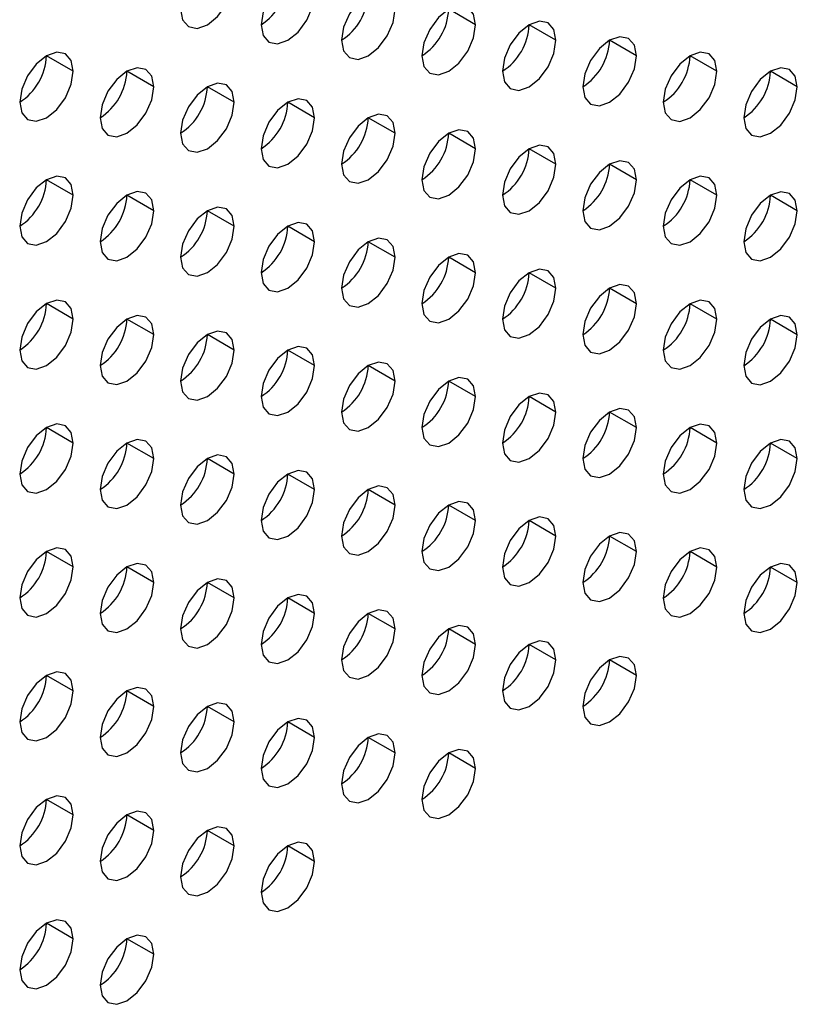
# Model space of a CAD drawing. Header units: millimetres. Extents: x 0 to 1118, y 0 to 864.
# Tile 351 of 438: x 997.35 to 999.4, y 679.57 to 682.17. Entities that reach past the tile are written whole.
import ezdxf

# ---------------------------------------------------------------- set-up
doc = ezdxf.new("R2010")
doc.units = ezdxf.units.MM

msp = doc.modelspace()

# ---------------------------------------------------------------- linework, layer by layer
at = {"color": 7, "linetype": 'Continuous', "lineweight": 25}
for p, q in [((998.5539, 682.1544), (998.4832, 682.1952)), ((998.766, 682.1135), (998.6953, 682.1543)), ((998.9782, 682.0727), (998.9074, 682.1135)), ((997.4932, 682.032), (997.4225, 682.0728)), ((999.1903, 682.0318), (999.1196, 682.0726)), ((997.7054, 681.9911), (997.6347, 682.032)), ((999.4024, 681.991), (999.3317, 682.0318)), ((997.9175, 681.9503), (997.8468, 681.9911)), ((998.1296, 681.9094), (998.0589, 681.9503)), ((998.3418, 681.8686), (998.2711, 681.9094)), ((998.5539, 681.8277), (998.4832, 681.8686)), ((998.766, 681.7869), (998.6953, 681.8277)), ((998.9782, 681.7461), (998.9074, 681.7869)), ((997.4932, 681.7054), (997.4225, 681.7462)), ((999.1903, 681.7052), (999.1196, 681.746)), ((997.7054, 681.6645), (997.6347, 681.7053)), ((999.4024, 681.6644), (999.3317, 681.7052)), ((997.9175, 681.6237), (997.8468, 681.6645)), ((998.1296, 681.5828), (998.0589, 681.6236)), ((998.3418, 681.542), (998.2711, 681.5828)), ((998.5539, 681.5011), (998.4832, 681.5419)), ((998.766, 681.4603), (998.6953, 681.5011)), ((998.9782, 681.4194), (998.9074, 681.4603)), ((997.4932, 681.3787), (997.4225, 681.4196)), ((999.1903, 681.3786), (999.1196, 681.4194)), ((997.7054, 681.3379), (997.6347, 681.3787)), ((999.4024, 681.3377), (999.3317, 681.3786)), ((997.9175, 681.2971), (997.8468, 681.3379)), ((998.1296, 681.2562), (998.0589, 681.297)), ((998.3418, 681.2154), (998.2711, 681.2562)), ((998.5539, 681.1745), (998.4832, 681.2153)), ((998.766, 681.1337), (998.6953, 681.1745)), ((998.9782, 681.0928), (998.9074, 681.1336)), ((997.4932, 681.0521), (997.4225, 681.093)), ((999.1903, 681.052), (999.1196, 681.0928)), ((997.7054, 681.0113), (997.6347, 681.0521)), ((999.4024, 681.0111), (999.3317, 681.0519)), ((997.9175, 680.9704), (997.8468, 681.0113)), ((998.1296, 680.9296), (998.0589, 680.9704)), ((998.3418, 680.8887), (998.2711, 680.9296)), ((998.5539, 680.8479), (998.4832, 680.8887)), ((998.766, 680.807), (998.6953, 680.8479)), ((998.9782, 680.7662), (998.9074, 680.807)), ((997.4932, 680.7255), (997.4225, 680.7663)), ((999.1903, 680.7254), (999.1196, 680.7662)), ((997.7054, 680.6847), (997.6347, 680.7255)), ((999.4024, 680.6845), (999.3317, 680.7253)), ((997.9175, 680.6438), (997.8468, 680.6846)), ((998.1296, 680.603), (998.0589, 680.6438)), ((998.3418, 680.5621), (998.2711, 680.6029)), ((998.5539, 680.5213), (998.4832, 680.5621)), ((998.766, 680.4804), (998.6953, 680.5213)), ((998.9782, 680.4396), (998.9074, 680.4804)), ((997.4932, 680.3989), (997.4225, 680.4397)), ((997.7054, 680.3581), (997.6347, 680.3989)), ((997.9175, 680.3172), (997.8468, 680.358)), ((998.1296, 680.2764), (998.0589, 680.3172)), ((998.3418, 680.2355), (998.2711, 680.2763)), ((998.5539, 680.1947), (998.4832, 680.2355)), ((997.4932, 680.0723), (997.4225, 680.1131)), ((997.7054, 680.0314), (997.6347, 680.0723)), ((997.9175, 679.9906), (997.8468, 680.0314)), ((998.1296, 679.9497), (998.0589, 679.9906)), ((997.4932, 679.7457), (997.4225, 679.7865)), ((997.7054, 679.7048), (997.6347, 679.7456))]:
    msp.add_line(p, q, dxfattribs=at)
at = {"color": 7, "linetype": 'Continuous', "lineweight": 25, "flags": 128}
for points in [[(998.1296, 682.2361), (998.1242, 682.2642), (998.1089, 682.2818), (998.086, 682.2863), (998.0589, 682.2769), (998.0319, 682.2551), (998.0089, 682.2241), (997.9936, 682.1888), (997.9882, 682.1544)], [(997.7761, 682.1953), (997.7815, 682.1671), (997.7968, 682.1495), (997.8197, 682.145), (997.8468, 682.1544), (997.8738, 682.1763), (997.8968, 682.2072), (997.9121, 682.2425), (997.9175, 682.2769)], [(997.9882, 682.1544), (997.9936, 682.1263), (998.0089, 682.1086), (998.0319, 682.1042), (998.0589, 682.1136), (998.086, 682.1354), (998.1089, 682.1664), (998.1242, 682.2017), (998.1296, 682.2361)], [(998.3418, 682.1952), (998.3364, 682.2233), (998.3211, 682.241), (998.2981, 682.2454), (998.2711, 682.236), (998.244, 682.2142), (998.2211, 682.1833), (998.2057, 682.1479), (998.2003, 682.1136)], [(998.2003, 682.1136), (998.2057, 682.0854), (998.2211, 682.0678), (998.244, 682.0633), (998.2711, 682.0727), (998.2981, 682.0946), (998.3211, 682.1255), (998.3364, 682.1609), (998.3418, 682.1952)], [(998.5539, 682.1544), (998.5485, 682.1825), (998.5332, 682.2001), (998.5102, 682.2046), (998.4832, 682.1952), (998.4561, 682.1734), (998.4332, 682.1424), (998.4179, 682.1071), (998.4125, 682.0727)], [(998.4125, 682.0727), (998.4179, 682.0446), (998.4332, 682.0269), (998.4561, 682.0225), (998.4832, 682.0319), (998.5102, 682.0537), (998.5332, 682.0847), (998.5485, 682.12), (998.5539, 682.1544)], [(998.766, 682.1135), (998.7606, 682.1417), (998.7453, 682.1593), (998.7224, 682.1638), (998.6953, 682.1543), (998.6683, 682.1325), (998.6453, 682.1016), (998.63, 682.0662), (998.6246, 682.0319)], [(998.6246, 682.0319), (998.63, 682.0037), (998.6453, 681.9861), (998.6683, 681.9816), (998.6953, 681.991), (998.7224, 682.0129), (998.7453, 682.0438), (998.7606, 682.0792), (998.766, 682.1135)], [(998.9782, 682.0727), (998.9728, 682.1008), (998.9574, 682.1184), (998.9345, 682.1229), (998.9074, 682.1135), (998.8804, 682.0917), (998.8574, 682.0607), (998.8421, 682.0254), (998.8367, 681.991)], [(997.4932, 682.032), (997.4879, 682.0601), (997.4725, 682.0778), (997.4496, 682.0822), (997.4225, 682.0728), (997.3955, 682.051), (997.3725, 682.02), (997.3572, 681.9847), (997.3518, 681.9503)], [(999.1903, 682.0318), (999.1849, 682.06), (999.1696, 682.0776), (999.1466, 682.0821), (999.1196, 682.0727), (999.0925, 682.0508), (999.0696, 682.0199), (999.0543, 681.9845), (999.0489, 681.9502)], [(998.8367, 681.991), (998.8421, 681.9629), (998.8574, 681.9452), (998.8804, 681.9408), (998.9074, 681.9502), (998.9345, 681.972), (998.9574, 682.003), (998.9728, 682.0383), (998.9782, 682.0727)], [(997.3518, 681.9503), (997.3572, 681.9222), (997.3725, 681.9046), (997.3955, 681.9001), (997.4225, 681.9095), (997.4496, 681.9313), (997.4725, 681.9623), (997.4879, 681.9976), (997.4932, 682.032)], [(997.7054, 681.9911), (997.7, 682.0193), (997.6847, 682.0369), (997.6617, 682.0414), (997.6347, 682.032), (997.6076, 682.0101), (997.5847, 681.9792), (997.5693, 681.9438), (997.5639, 681.9095)], [(999.0489, 681.9502), (999.0543, 681.922), (999.0696, 681.9044), (999.0925, 681.8999), (999.1196, 681.9093), (999.1466, 681.9312), (999.1696, 681.9621), (999.1849, 681.9975), (999.1903, 682.0318)], [(999.4024, 681.991), (999.397, 682.0191), (999.3817, 682.0368), (999.3588, 682.0412), (999.3317, 682.0318), (999.3047, 682.01), (999.2817, 681.979), (999.2664, 681.9437), (999.261, 681.9093)], [(997.9175, 681.9503), (997.9121, 681.9784), (997.8968, 681.9961), (997.8738, 682.0005), (997.8468, 681.9911), (997.8197, 681.9693), (997.7968, 681.9383), (997.7815, 681.903), (997.7761, 681.8686)], [(997.5639, 681.9095), (997.5693, 681.8814), (997.5847, 681.8637), (997.6076, 681.8593), (997.6347, 681.8687), (997.6617, 681.8905), (997.6847, 681.9214), (997.7, 681.9568), (997.7054, 681.9911)], [(999.261, 681.9093), (999.2664, 681.8812), (999.2817, 681.8636), (999.3047, 681.8591), (999.3317, 681.8685), (999.3588, 681.8903), (999.3817, 681.9213), (999.397, 681.9566), (999.4024, 681.991)], [(997.7761, 681.8686), (997.7815, 681.8405), (997.7968, 681.8229), (997.8197, 681.8184), (997.8468, 681.8278), (997.8738, 681.8496), (997.8968, 681.8806), (997.9121, 681.9159), (997.9175, 681.9503)], [(998.1296, 681.9094), (998.1242, 681.9376), (998.1089, 681.9552), (998.086, 681.9597), (998.0589, 681.9503), (998.0319, 681.9284), (998.0089, 681.8975), (997.9936, 681.8622), (997.9882, 681.8278)], [(997.9882, 681.8278), (997.9936, 681.7997), (998.0089, 681.782), (998.0319, 681.7776), (998.0589, 681.787), (998.086, 681.8088), (998.1089, 681.8397), (998.1242, 681.8751), (998.1296, 681.9094)], [(998.3418, 681.8686), (998.3364, 681.8967), (998.3211, 681.9144), (998.2981, 681.9188), (998.2711, 681.9094), (998.244, 681.8876), (998.2211, 681.8566), (998.2057, 681.8213), (998.2003, 681.787)], [(998.5539, 681.8277), (998.5485, 681.8559), (998.5332, 681.8735), (998.5102, 681.878), (998.4832, 681.8686), (998.4561, 681.8467), (998.4332, 681.8158), (998.4179, 681.7805), (998.4125, 681.7461)], [(998.2003, 681.787), (998.2057, 681.7588), (998.2211, 681.7412), (998.244, 681.7367), (998.2711, 681.7461), (998.2981, 681.768), (998.3211, 681.7989), (998.3364, 681.8342), (998.3418, 681.8686)], [(998.4125, 681.7461), (998.4179, 681.718), (998.4332, 681.7003), (998.4561, 681.6959), (998.4832, 681.7053), (998.5102, 681.7271), (998.5332, 681.7581), (998.5485, 681.7934), (998.5539, 681.8277)], [(998.766, 681.7869), (998.7606, 681.815), (998.7453, 681.8327), (998.7224, 681.8371), (998.6953, 681.8277), (998.6683, 681.8059), (998.6453, 681.775), (998.63, 681.7396), (998.6246, 681.7053)], [(998.9782, 681.7461), (998.9728, 681.7742), (998.9574, 681.7918), (998.9345, 681.7963), (998.9074, 681.7869), (998.8804, 681.765), (998.8574, 681.7341), (998.8421, 681.6988), (998.8367, 681.6644)], [(998.6246, 681.7053), (998.63, 681.6771), (998.6453, 681.6595), (998.6683, 681.655), (998.6953, 681.6644), (998.7224, 681.6863), (998.7453, 681.7172), (998.7606, 681.7525), (998.766, 681.7869)], [(997.4932, 681.7054), (997.4879, 681.7335), (997.4725, 681.7511), (997.4496, 681.7556), (997.4225, 681.7462), (997.3955, 681.7244), (997.3725, 681.6934), (997.3572, 681.6581), (997.3518, 681.6237)], [(998.8367, 681.6644), (998.8421, 681.6363), (998.8574, 681.6186), (998.8804, 681.6142), (998.9074, 681.6236), (998.9345, 681.6454), (998.9574, 681.6764), (998.9728, 681.7117), (998.9782, 681.7461)], [(999.1903, 681.7052), (999.1849, 681.7333), (999.1696, 681.751), (999.1466, 681.7554), (999.1196, 681.746), (999.0925, 681.7242), (999.0696, 681.6933), (999.0543, 681.6579), (999.0489, 681.6236)], [(997.7054, 681.6645), (997.7, 681.6927), (997.6847, 681.7103), (997.6617, 681.7148), (997.6347, 681.7053), (997.6076, 681.6835), (997.5847, 681.6526), (997.5693, 681.6172), (997.5639, 681.5829)], [(999.4024, 681.6644), (999.397, 681.6925), (999.3817, 681.7101), (999.3588, 681.7146), (999.3317, 681.7052), (999.3047, 681.6834), (999.2817, 681.6524), (999.2664, 681.6171), (999.261, 681.5827)], [(997.3518, 681.6237), (997.3572, 681.5956), (997.3725, 681.5779), (997.3955, 681.5735), (997.4225, 681.5829), (997.4496, 681.6047), (997.4725, 681.6357), (997.4879, 681.671), (997.4932, 681.7054)], [(999.0489, 681.6236), (999.0543, 681.5954), (999.0696, 681.5778), (999.0925, 681.5733), (999.1196, 681.5827), (999.1466, 681.6046), (999.1696, 681.6355), (999.1849, 681.6708), (999.1903, 681.7052)], [(997.5639, 681.5829), (997.5693, 681.5547), (997.5847, 681.5371), (997.6076, 681.5326), (997.6347, 681.542), (997.6617, 681.5639), (997.6847, 681.5948), (997.7, 681.6302), (997.7054, 681.6645)], [(997.9175, 681.6237), (997.9121, 681.6518), (997.8968, 681.6695), (997.8738, 681.6739), (997.8468, 681.6645), (997.8197, 681.6427), (997.7968, 681.6117), (997.7815, 681.5764), (997.7761, 681.542)], [(999.261, 681.5827), (999.2664, 681.5546), (999.2817, 681.5369), (999.3047, 681.5325), (999.3317, 681.5419), (999.3588, 681.5637), (999.3817, 681.5947), (999.397, 681.63), (999.4024, 681.6644)], [(997.7761, 681.542), (997.7815, 681.5139), (997.7968, 681.4962), (997.8197, 681.4918), (997.8468, 681.5012), (997.8738, 681.523), (997.8968, 681.554), (997.9121, 681.5893), (997.9175, 681.6237)], [(998.1296, 681.5828), (998.1242, 681.611), (998.1089, 681.6286), (998.086, 681.6331), (998.0589, 681.6237), (998.0319, 681.6018), (998.0089, 681.5709), (997.9936, 681.5355), (997.9882, 681.5012)], [(998.3418, 681.542), (998.3364, 681.5701), (998.3211, 681.5878), (998.2981, 681.5922), (998.2711, 681.5828), (998.244, 681.561), (998.2211, 681.53), (998.2057, 681.4947), (998.2003, 681.4603)], [(997.9882, 681.5012), (997.9936, 681.473), (998.0089, 681.4554), (998.0319, 681.4509), (998.0589, 681.4603), (998.086, 681.4822), (998.1089, 681.5131), (998.1242, 681.5485), (998.1296, 681.5828)], [(998.2003, 681.4603), (998.2057, 681.4322), (998.2211, 681.4146), (998.244, 681.4101), (998.2711, 681.4195), (998.2981, 681.4413), (998.3211, 681.4723), (998.3364, 681.5076), (998.3418, 681.542)], [(998.5539, 681.5011), (998.5485, 681.5293), (998.5332, 681.5469), (998.5102, 681.5514), (998.4832, 681.542), (998.4561, 681.5201), (998.4332, 681.4892), (998.4179, 681.4538), (998.4125, 681.4195)], [(998.766, 681.4603), (998.7606, 681.4884), (998.7453, 681.5061), (998.7224, 681.5105), (998.6953, 681.5011), (998.6683, 681.4793), (998.6453, 681.4483), (998.63, 681.413), (998.6246, 681.3786)], [(998.4125, 681.4195), (998.4179, 681.3913), (998.4332, 681.3737), (998.4561, 681.3692), (998.4832, 681.3787), (998.5102, 681.4005), (998.5332, 681.4314), (998.5485, 681.4668), (998.5539, 681.5011)], [(998.6246, 681.3786), (998.63, 681.3505), (998.6453, 681.3329), (998.6683, 681.3284), (998.6953, 681.3378), (998.7224, 681.3596), (998.7453, 681.3906), (998.7606, 681.4259), (998.766, 681.4603)], [(998.9782, 681.4194), (998.9728, 681.4476), (998.9574, 681.4652), (998.9345, 681.4697), (998.9074, 681.4603), (998.8804, 681.4384), (998.8574, 681.4075), (998.8421, 681.3721), (998.8367, 681.3378)], [(997.4932, 681.3787), (997.4879, 681.4069), (997.4725, 681.4245), (997.4496, 681.429), (997.4225, 681.4196), (997.3955, 681.3977), (997.3725, 681.3668), (997.3572, 681.3315), (997.3518, 681.2971)], [(999.1903, 681.3786), (999.1849, 681.4067), (999.1696, 681.4244), (999.1466, 681.4288), (999.1196, 681.4194), (999.0925, 681.3976), (999.0696, 681.3666), (999.0543, 681.3313), (999.0489, 681.2969)], [(998.8367, 681.3378), (998.8421, 681.3097), (998.8574, 681.292), (998.8804, 681.2876), (998.9074, 681.297), (998.9345, 681.3188), (998.9574, 681.3497), (998.9728, 681.3851), (998.9782, 681.4194)], [(997.3518, 681.2971), (997.3572, 681.269), (997.3725, 681.2513), (997.3955, 681.2469), (997.4225, 681.2563), (997.4496, 681.2781), (997.4725, 681.3091), (997.4879, 681.3444), (997.4932, 681.3787)], [(997.7054, 681.3379), (997.7, 681.366), (997.6847, 681.3837), (997.6617, 681.3881), (997.6347, 681.3787), (997.6076, 681.3569), (997.5847, 681.326), (997.5693, 681.2906), (997.5639, 681.2563)], [(999.0489, 681.2969), (999.0543, 681.2688), (999.0696, 681.2512), (999.0925, 681.2467), (999.1196, 681.2561), (999.1466, 681.2779), (999.1696, 681.3089), (999.1849, 681.3442), (999.1903, 681.3786)], [(999.4024, 681.3377), (999.397, 681.3659), (999.3817, 681.3835), (999.3588, 681.388), (999.3317, 681.3786), (999.3047, 681.3567), (999.2817, 681.3258), (999.2664, 681.2905), (999.261, 681.2561)], [(997.5639, 681.2563), (997.5693, 681.2281), (997.5847, 681.2105), (997.6076, 681.206), (997.6347, 681.2154), (997.6617, 681.2373), (997.6847, 681.2682), (997.7, 681.3035), (997.7054, 681.3379)], [(997.9175, 681.2971), (997.9121, 681.3252), (997.8968, 681.3428), (997.8738, 681.3473), (997.8468, 681.3379), (997.8197, 681.316), (997.7968, 681.2851), (997.7815, 681.2498), (997.7761, 681.2154)], [(999.261, 681.2561), (999.2664, 681.228), (999.2817, 681.2103), (999.3047, 681.2059), (999.3317, 681.2153), (999.3588, 681.2371), (999.3817, 681.268), (999.397, 681.3034), (999.4024, 681.3377)], [(998.1296, 681.2562), (998.1242, 681.2843), (998.1089, 681.302), (998.086, 681.3064), (998.0589, 681.297), (998.0319, 681.2752), (998.0089, 681.2443), (997.9936, 681.2089), (997.9882, 681.1746)], [(997.7761, 681.2154), (997.7815, 681.1873), (997.7968, 681.1696), (997.8197, 681.1652), (997.8468, 681.1746), (997.8738, 681.1964), (997.8968, 681.2274), (997.9121, 681.2627), (997.9175, 681.2971)], [(997.9882, 681.1746), (997.9936, 681.1464), (998.0089, 681.1288), (998.0319, 681.1243), (998.0589, 681.1337), (998.086, 681.1556), (998.1089, 681.1865), (998.1242, 681.2219), (998.1296, 681.2562)], [(998.3418, 681.2154), (998.3364, 681.2435), (998.3211, 681.2611), (998.2981, 681.2656), (998.2711, 681.2562), (998.244, 681.2344), (998.2211, 681.2034), (998.2057, 681.1681), (998.2003, 681.1337)], [(998.5539, 681.1745), (998.5485, 681.2027), (998.5332, 681.2203), (998.5102, 681.2248), (998.4832, 681.2153), (998.4561, 681.1935), (998.4332, 681.1626), (998.4179, 681.1272), (998.4125, 681.0929)], [(998.2003, 681.1337), (998.2057, 681.1056), (998.2211, 681.0879), (998.244, 681.0835), (998.2711, 681.0929), (998.2981, 681.1147), (998.3211, 681.1457), (998.3364, 681.181), (998.3418, 681.2154)], [(998.4125, 681.0929), (998.4179, 681.0647), (998.4332, 681.0471), (998.4561, 681.0426), (998.4832, 681.052), (998.5102, 681.0739), (998.5332, 681.1048), (998.5485, 681.1402), (998.5539, 681.1745)], [(998.766, 681.1337), (998.7606, 681.1618), (998.7453, 681.1794), (998.7224, 681.1839), (998.6953, 681.1745), (998.6683, 681.1527), (998.6453, 681.1217), (998.63, 681.0864), (998.6246, 681.052)], [(998.9782, 681.0928), (998.9728, 681.121), (998.9574, 681.1386), (998.9345, 681.1431), (998.9074, 681.1337), (998.8804, 681.1118), (998.8574, 681.0809), (998.8421, 681.0455), (998.8367, 681.0112)], [(998.6246, 681.052), (998.63, 681.0239), (998.6453, 681.0062), (998.6683, 681.0018), (998.6953, 681.0112), (998.7224, 681.033), (998.7453, 681.064), (998.7606, 681.0993), (998.766, 681.1337)], [(997.4932, 681.0521), (997.4879, 681.0803), (997.4725, 681.0979), (997.4496, 681.1024), (997.4225, 681.093), (997.3955, 681.0711), (997.3725, 681.0402), (997.3572, 681.0048), (997.3518, 680.9705)], [(998.8367, 681.0112), (998.8421, 680.983), (998.8574, 680.9654), (998.8804, 680.9609), (998.9074, 680.9703), (998.9345, 680.9922), (998.9574, 681.0231), (998.9728, 681.0585), (998.9782, 681.0928)], [(999.1903, 681.052), (999.1849, 681.0801), (999.1696, 681.0978), (999.1466, 681.1022), (999.1196, 681.0928), (999.0925, 681.071), (999.0696, 681.04), (999.0543, 681.0047), (999.0489, 680.9703)], [(997.3518, 680.9705), (997.3572, 680.9423), (997.3725, 680.9247), (997.3955, 680.9203), (997.4225, 680.9297), (997.4496, 680.9515), (997.4725, 680.9824), (997.4879, 681.0178), (997.4932, 681.0521)], [(997.7054, 681.0113), (997.7, 681.0394), (997.6847, 681.0571), (997.6617, 681.0615), (997.6347, 681.0521), (997.6076, 681.0303), (997.5847, 680.9993), (997.5693, 680.964), (997.5639, 680.9296)], [(999.0489, 680.9703), (999.0543, 680.9422), (999.0696, 680.9245), (999.0925, 680.9201), (999.1196, 680.9295), (999.1466, 680.9513), (999.1696, 680.9823), (999.1849, 681.0176), (999.1903, 681.052)], [(999.4024, 681.0111), (999.397, 681.0393), (999.3817, 681.0569), (999.3588, 681.0614), (999.3317, 681.052), (999.3047, 681.0301), (999.2817, 680.9992), (999.2664, 680.9638), (999.261, 680.9295)], [(997.9175, 680.9704), (997.9121, 680.9986), (997.8968, 681.0162), (997.8738, 681.0207), (997.8468, 681.0113), (997.8197, 680.9894), (997.7968, 680.9585), (997.7815, 680.9232), (997.7761, 680.8888)], [(997.5639, 680.9296), (997.5693, 680.9015), (997.5847, 680.8839), (997.6076, 680.8794), (997.6347, 680.8888), (997.6617, 680.9106), (997.6847, 680.9416), (997.7, 680.9769), (997.7054, 681.0113)], [(999.261, 680.9295), (999.2664, 680.9013), (999.2817, 680.8837), (999.3047, 680.8792), (999.3317, 680.8886), (999.3588, 680.9105), (999.3817, 680.9414), (999.397, 680.9768), (999.4024, 681.0111)], [(997.7761, 680.8888), (997.7815, 680.8607), (997.7968, 680.843), (997.8197, 680.8386), (997.8468, 680.848), (997.8738, 680.8698), (997.8968, 680.9007), (997.9121, 680.9361), (997.9175, 680.9704)], [(998.1296, 680.9296), (998.1242, 680.9577), (998.1089, 680.9754), (998.086, 680.9798), (998.0589, 680.9704), (998.0319, 680.9486), (998.0089, 680.9176), (997.9936, 680.8823), (997.9882, 680.8479)], [(998.3418, 680.8887), (998.3364, 680.9169), (998.3211, 680.9345), (998.2981, 680.939), (998.2711, 680.9296), (998.244, 680.9077), (998.2211, 680.8768), (998.2057, 680.8415), (998.2003, 680.8071)], [(997.9882, 680.8479), (997.9936, 680.8198), (998.0089, 680.8022), (998.0319, 680.7977), (998.0589, 680.8071), (998.086, 680.829), (998.1089, 680.8599), (998.1242, 680.8952), (998.1296, 680.9296)], [(998.2003, 680.8071), (998.2057, 680.779), (998.2211, 680.7613), (998.244, 680.7569), (998.2711, 680.7663), (998.2981, 680.7881), (998.3211, 680.819), (998.3364, 680.8544), (998.3418, 680.8887)], [(998.5539, 680.8479), (998.5485, 680.876), (998.5332, 680.8937), (998.5102, 680.8981), (998.4832, 680.8887), (998.4561, 680.8669), (998.4332, 680.8359), (998.4179, 680.8006), (998.4125, 680.7663)], [(998.766, 680.807), (998.7606, 680.8352), (998.7453, 680.8528), (998.7224, 680.8573), (998.6953, 680.8479), (998.6683, 680.826), (998.6453, 680.7951), (998.63, 680.7598), (998.6246, 680.7254)], [(998.4125, 680.7663), (998.4179, 680.7381), (998.4332, 680.7205), (998.4561, 680.716), (998.4832, 680.7254), (998.5102, 680.7473), (998.5332, 680.7782), (998.5485, 680.8135), (998.5539, 680.8479)], [(998.6246, 680.7254), (998.63, 680.6973), (998.6453, 680.6796), (998.6683, 680.6752), (998.6953, 680.6846), (998.7224, 680.7064), (998.7453, 680.7374), (998.7606, 680.7727), (998.766, 680.807)], [(998.9782, 680.7662), (998.9728, 680.7943), (998.9574, 680.812), (998.9345, 680.8164), (998.9074, 680.807), (998.8804, 680.7852), (998.8574, 680.7543), (998.8421, 680.7189), (998.8367, 680.6846)], [(997.4932, 680.7255), (997.4879, 680.7537), (997.4725, 680.7713), (997.4496, 680.7758), (997.4225, 680.7663), (997.3955, 680.7445), (997.3725, 680.7136), (997.3572, 680.6782), (997.3518, 680.6439)], [(998.8367, 680.6846), (998.8421, 680.6564), (998.8574, 680.6388), (998.8804, 680.6343), (998.9074, 680.6437), (998.9345, 680.6656), (998.9574, 680.6965), (998.9728, 680.7318), (998.9782, 680.7662)], [(999.1903, 680.7254), (999.1849, 680.7535), (999.1696, 680.7711), (999.1466, 680.7756), (999.1196, 680.7662), (999.0925, 680.7444), (999.0696, 680.7134), (999.0543, 680.6781), (999.0489, 680.6437)], [(997.7054, 680.6847), (997.7, 680.7128), (997.6847, 680.7304), (997.6617, 680.7349), (997.6347, 680.7255), (997.6076, 680.7037), (997.5847, 680.6727), (997.5693, 680.6374), (997.5639, 680.603)], [(999.4024, 680.6845), (999.397, 680.7126), (999.3817, 680.7303), (999.3588, 680.7347), (999.3317, 680.7253), (999.3047, 680.7035), (999.2817, 680.6726), (999.2664, 680.6372), (999.261, 680.6029)], [(997.3518, 680.6439), (997.3572, 680.6157), (997.3725, 680.5981), (997.3955, 680.5936), (997.4225, 680.603), (997.4496, 680.6249), (997.4725, 680.6558), (997.4879, 680.6912), (997.4932, 680.7255)], [(999.0489, 680.6437), (999.0543, 680.6156), (999.0696, 680.5979), (999.0925, 680.5935), (999.1196, 680.6029), (999.1466, 680.6247), (999.1696, 680.6557), (999.1849, 680.691), (999.1903, 680.7254)], [(997.5639, 680.603), (997.5693, 680.5749), (997.5847, 680.5572), (997.6076, 680.5528), (997.6347, 680.5622), (997.6617, 680.584), (997.6847, 680.615), (997.7, 680.6503), (997.7054, 680.6847)], [(997.9175, 680.6438), (997.9121, 680.672), (997.8968, 680.6896), (997.8738, 680.6941), (997.8468, 680.6847), (997.8197, 680.6628), (997.7968, 680.6319), (997.7815, 680.5965), (997.7761, 680.5622)], [(999.261, 680.6029), (999.2664, 680.5747), (999.2817, 680.5571), (999.3047, 680.5526), (999.3317, 680.562), (999.3588, 680.5839), (999.3817, 680.6148), (999.397, 680.6502), (999.4024, 680.6845)], [(998.1296, 680.603), (998.1242, 680.6311), (998.1089, 680.6488), (998.086, 680.6532), (998.0589, 680.6438), (998.0319, 680.622), (998.0089, 680.591), (997.9936, 680.5557), (997.9882, 680.5213)], [(997.7761, 680.5622), (997.7815, 680.534), (997.7968, 680.5164), (997.8197, 680.5119), (997.8468, 680.5213), (997.8738, 680.5432), (997.8968, 680.5741), (997.9121, 680.6095), (997.9175, 680.6438)], [(997.9882, 680.5213), (997.9936, 680.4932), (998.0089, 680.4756), (998.0319, 680.4711), (998.0589, 680.4805), (998.086, 680.5023), (998.1089, 680.5333), (998.1242, 680.5686), (998.1296, 680.603)], [(998.3418, 680.5621), (998.3364, 680.5903), (998.3211, 680.6079), (998.2981, 680.6124), (998.2711, 680.603), (998.244, 680.5811), (998.2211, 680.5502), (998.2057, 680.5148), (998.2003, 680.4805)], [(998.5539, 680.5213), (998.5485, 680.5494), (998.5332, 680.5671), (998.5102, 680.5715), (998.4832, 680.5621), (998.4561, 680.5403), (998.4332, 680.5093), (998.4179, 680.474), (998.4125, 680.4396)], [(998.2003, 680.4805), (998.2057, 680.4523), (998.2211, 680.4347), (998.244, 680.4302), (998.2711, 680.4397), (998.2981, 680.4615), (998.3211, 680.4924), (998.3364, 680.5278), (998.3418, 680.5621)], [(998.4125, 680.4396), (998.4179, 680.4115), (998.4332, 680.3939), (998.4561, 680.3894), (998.4832, 680.3988), (998.5102, 680.4206), (998.5332, 680.4516), (998.5485, 680.4869), (998.5539, 680.5213)], [(998.766, 680.4804), (998.7606, 680.5086), (998.7453, 680.5262), (998.7224, 680.5307), (998.6953, 680.5213), (998.6683, 680.4994), (998.6453, 680.4685), (998.63, 680.4331), (998.6246, 680.3988)], [(998.6246, 680.3988), (998.63, 680.3707), (998.6453, 680.353), (998.6683, 680.3486), (998.6953, 680.358), (998.7224, 680.3798), (998.7453, 680.4107), (998.7606, 680.4461), (998.766, 680.4804)], [(998.9782, 680.4396), (998.9728, 680.4677), (998.9574, 680.4854), (998.9345, 680.4898), (998.9074, 680.4804), (998.8804, 680.4586), (998.8574, 680.4276), (998.8421, 680.3923), (998.8367, 680.3579)], [(997.4932, 680.3989), (997.4879, 680.427), (997.4725, 680.4447), (997.4496, 680.4491), (997.4225, 680.4397), (997.3955, 680.4179), (997.3725, 680.387), (997.3572, 680.3516), (997.3518, 680.3173)], [(998.8367, 680.3579), (998.8421, 680.3298), (998.8574, 680.3122), (998.8804, 680.3077), (998.9074, 680.3171), (998.9345, 680.3389), (998.9574, 680.3699), (998.9728, 680.4052), (998.9782, 680.4396)], [(997.3518, 680.3173), (997.3572, 680.2891), (997.3725, 680.2715), (997.3955, 680.267), (997.4225, 680.2764), (997.4496, 680.2983), (997.4725, 680.3292), (997.4879, 680.3645), (997.4932, 680.3989)], [(997.7054, 680.3581), (997.7, 680.3862), (997.6847, 680.4038), (997.6617, 680.4083), (997.6347, 680.3989), (997.6076, 680.377), (997.5847, 680.3461), (997.5693, 680.3108), (997.5639, 680.2764)], [(997.9175, 680.3172), (997.9121, 680.3453), (997.8968, 680.363), (997.8738, 680.3674), (997.8468, 680.358), (997.8197, 680.3362), (997.7968, 680.3053), (997.7815, 680.2699), (997.7761, 680.2356)], [(997.5639, 680.2764), (997.5693, 680.2483), (997.5847, 680.2306), (997.6076, 680.2262), (997.6347, 680.2356), (997.6617, 680.2574), (997.6847, 680.2884), (997.7, 680.3237), (997.7054, 680.3581)], [(997.7761, 680.2356), (997.7815, 680.2074), (997.7968, 680.1898), (997.8197, 680.1853), (997.8468, 680.1947), (997.8738, 680.2166), (997.8968, 680.2475), (997.9121, 680.2828), (997.9175, 680.3172)], [(998.1296, 680.2764), (998.1242, 680.3045), (998.1089, 680.3221), (998.086, 680.3266), (998.0589, 680.3172), (998.0319, 680.2954), (998.0089, 680.2644), (997.9936, 680.2291), (997.9882, 680.1947)], [(997.9882, 680.1947), (997.9936, 680.1666), (998.0089, 680.1489), (998.0319, 680.1445), (998.0589, 680.1539), (998.086, 680.1757), (998.1089, 680.2067), (998.1242, 680.242), (998.1296, 680.2764)], [(998.3418, 680.2355), (998.3364, 680.2637), (998.3211, 680.2813), (998.2981, 680.2857), (998.2711, 680.2763), (998.244, 680.2545), (998.2211, 680.2236), (998.2057, 680.1882), (998.2003, 680.1539)], [(998.2003, 680.1539), (998.2057, 680.1257), (998.2211, 680.1081), (998.244, 680.1036), (998.2711, 680.113), (998.2981, 680.1349), (998.3211, 680.1658), (998.3364, 680.2012), (998.3418, 680.2355)], [(998.5539, 680.1947), (998.5485, 680.2228), (998.5332, 680.2404), (998.5102, 680.2449), (998.4832, 680.2355), (998.4561, 680.2137), (998.4332, 680.1827), (998.4179, 680.1474), (998.4125, 680.113)], [(998.4125, 680.113), (998.4179, 680.0849), (998.4332, 680.0672), (998.4561, 680.0628), (998.4832, 680.0722), (998.5102, 680.094), (998.5332, 680.125), (998.5485, 680.1603), (998.5539, 680.1947)], [(997.4932, 680.0723), (997.4879, 680.1004), (997.4725, 680.1181), (997.4496, 680.1225), (997.4225, 680.1131), (997.3955, 680.0913), (997.3725, 680.0603), (997.3572, 680.025), (997.3518, 679.9906)], [(997.7054, 680.0314), (997.7, 680.0596), (997.6847, 680.0772), (997.6617, 680.0817), (997.6347, 680.0723), (997.6076, 680.0504), (997.5847, 680.0195), (997.5693, 679.9841), (997.5639, 679.9498)], [(997.3518, 679.9906), (997.3572, 679.9625), (997.3725, 679.9449), (997.3955, 679.9404), (997.4225, 679.9498), (997.4496, 679.9716), (997.4725, 680.0026), (997.4879, 680.0379), (997.4932, 680.0723)], [(997.5639, 679.9498), (997.5693, 679.9217), (997.5847, 679.904), (997.6076, 679.8996), (997.6347, 679.909), (997.6617, 679.9308), (997.6847, 679.9617), (997.7, 679.9971), (997.7054, 680.0314)], [(997.9175, 679.9906), (997.9121, 680.0187), (997.8968, 680.0364), (997.8738, 680.0408), (997.8468, 680.0314), (997.8197, 680.0096), (997.7968, 679.9786), (997.7815, 679.9433), (997.7761, 679.9089)], [(997.7761, 679.9089), (997.7815, 679.8808), (997.7968, 679.8632), (997.8197, 679.8587), (997.8468, 679.8681), (997.8738, 679.8899), (997.8968, 679.9209), (997.9121, 679.9562), (997.9175, 679.9906)], [(998.1296, 679.9497), (998.1242, 679.9779), (998.1089, 679.9955), (998.086, 680), (998.0589, 679.9906), (998.0319, 679.9687), (998.0089, 679.9378), (997.9936, 679.9025), (997.9882, 679.8681)], [(997.9882, 679.8681), (997.9936, 679.84), (998.0089, 679.8223), (998.0319, 679.8179), (998.0589, 679.8273), (998.086, 679.8491), (998.1089, 679.88), (998.1242, 679.9154), (998.1296, 679.9497)], [(997.4932, 679.7457), (997.4879, 679.7738), (997.4725, 679.7914), (997.4496, 679.7959), (997.4225, 679.7865), (997.3955, 679.7647), (997.3725, 679.7337), (997.3572, 679.6984), (997.3518, 679.664)], [(997.3518, 679.664), (997.3572, 679.6359), (997.3725, 679.6182), (997.3955, 679.6138), (997.4225, 679.6232), (997.4496, 679.645), (997.4725, 679.676), (997.4879, 679.7113), (997.4932, 679.7457)], [(997.7054, 679.7048), (997.7, 679.733), (997.6847, 679.7506), (997.6617, 679.7551), (997.6347, 679.7457), (997.6076, 679.7238), (997.5847, 679.6929), (997.5693, 679.6575), (997.5639, 679.6232)], [(997.5639, 679.6232), (997.5693, 679.595), (997.5847, 679.5774), (997.6076, 679.5729), (997.6347, 679.5823), (997.6617, 679.6042), (997.6847, 679.6351), (997.7, 679.6705), (997.7054, 679.7048)]]:
    msp.add_lwpolyline(points, dxfattribs=at)
at = {"color": 7, "linetype": 'Continuous', "lineweight": 25}
for centre in [(997.9054, 682.2839), (998.1175, 682.243), (998.3297, 682.2022), (998.5418, 682.1613), (998.7539, 682.1205), (997.269, 682.0798), (998.9661, 682.0796), (997.4811, 682.0389), (999.1782, 682.0388), (997.6933, 681.9981), (997.9054, 681.9572), (998.1175, 681.9164), (998.3297, 681.8756), (998.5418, 681.8347), (998.7539, 681.7939), (997.269, 681.7532), (998.9661, 681.753), (997.4811, 681.7123), (999.1782, 681.7122), (997.6933, 681.6715), (997.9054, 681.6306), (998.1175, 681.5898), (998.3297, 681.5489), (998.5418, 681.5081), (998.7539, 681.4672), (997.269, 681.4266), (998.9661, 681.4264), (997.4811, 681.3857), (999.1782, 681.3855), (997.6933, 681.3449), (997.9054, 681.304), (998.1175, 681.2632), (998.3297, 681.2223), (998.5418, 681.1815), (998.7539, 681.1406), (997.269, 681.0999), (998.9661, 681.0998), (997.4811, 681.0591), (999.1782, 681.0589), (997.6933, 681.0182), (997.9054, 680.9774), (998.1175, 680.9365), (998.3297, 680.8957), (998.5418, 680.8549), (998.7539, 680.814), (997.269, 680.7733), (998.9661, 680.7732), (997.4811, 680.7325), (999.1782, 680.7323), (997.6933, 680.6916), (997.9054, 680.6508), (998.1175, 680.6099), (998.3297, 680.5691), (998.5418, 680.5282), (998.7539, 680.4874), (997.269, 680.4467), (997.4811, 680.4059), (997.6933, 680.365), (997.9054, 680.3242), (998.1175, 680.2833), (998.3297, 680.2425), (997.269, 680.1201), (997.4811, 680.0792), (997.6933, 680.0384), (997.9054, 679.9975), (997.269, 679.7935), (997.4811, 679.7526)]:
    msp.add_arc(centre, 0.1537, 302.6055, 357.3945, dxfattribs=at)

doc.saveas('drawing.dxf')
